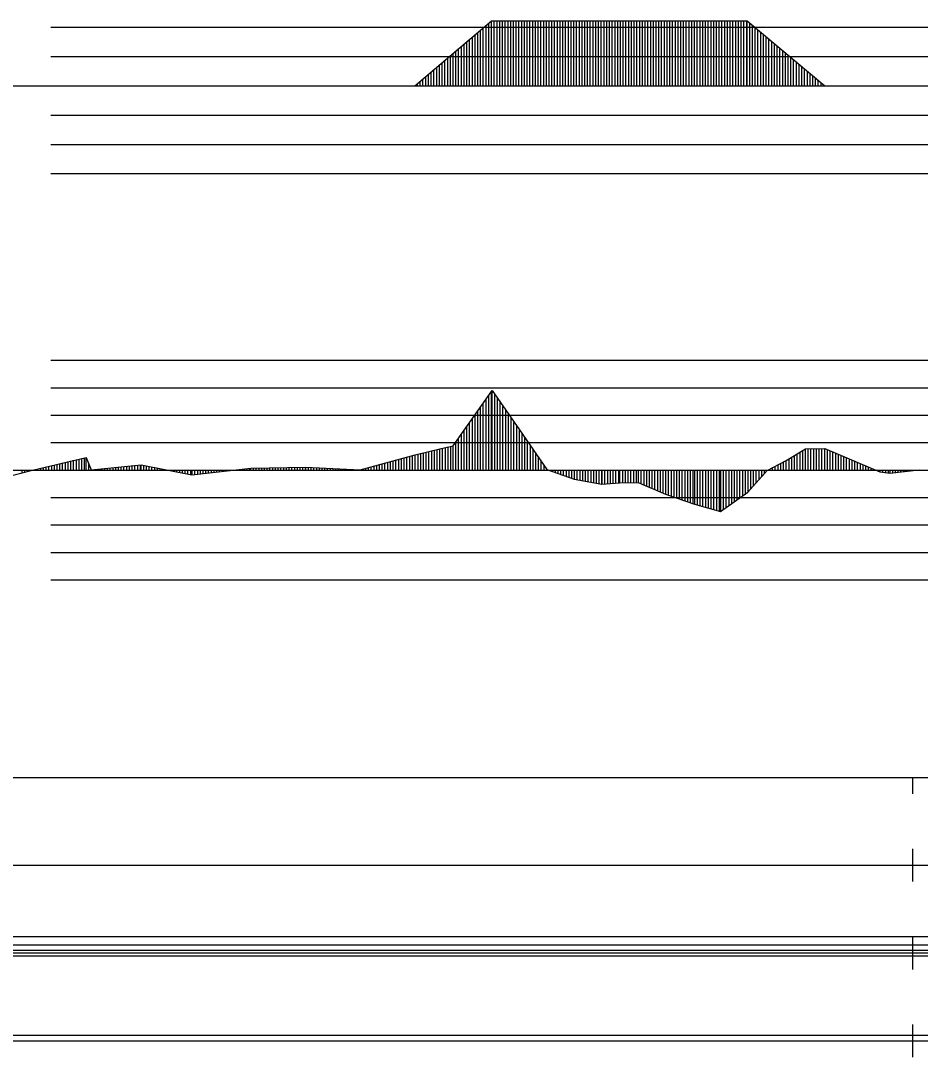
# Model space of a CAD drawing. Extents: x 2 to 10148, y 0 to 380.
# Drawn here: x 4519.3 to 4601.2, y 188.5 to 282.9 of the extents above; entities that cross this region are included whole.
import ezdxf

# ---------------------------------------------------------------- set-up
doc = ezdxf.new("R2010")
doc.units = 0
for name, color, linetype in [('POSUN_CARA', 7, 'Continuous'), ('POSUN_RASTR', 7, 'Continuous'), ('RYCHL_A', 7, 'Continuous'), ('RYCHL_B', 7, 'Continuous'), ('RYCHL_C', 7, 'Continuous'), ('RYCHL_RASTR', 7, 'Continuous'), ('ZRYCHL_CARA', 7, 'Continuous'), ('ZRYCHL_RASTR', 7, 'Continuous')]:
    doc.layers.add(name, color=color, linetype=linetype)

msp = doc.modelspace()

# ---------------------------------------------------------------- linework, layer by layer
at = {"layer": 'POSUN_CARA'}
for p, q in [((4558.671, 244.2), (4562.213, 249.235)), ((4561.671, 242), (4561.671, 248.465)), ((4561.921, 242), (4561.921, 248.82)), ((4562.171, 242), (4562.171, 249.176)), ((4562.213, 249.235), (4564.707, 245.656)), ((4562.213, 242), (4562.213, 249.235)), ((4562.463, 242), (4562.463, 248.877)), ((4562.713, 242), (4562.713, 248.518)), ((4561.171, 242), (4561.171, 247.754)), ((4561.421, 242), (4561.421, 248.11)), ((4562.963, 242), (4562.963, 248.159)), ((4563.213, 242), (4563.213, 247.8)), ((4563.463, 242), (4563.463, 247.441)), ((4560.421, 242), (4560.421, 246.688)), ((4560.671, 242), (4560.671, 247.043)), ((4560.921, 242), (4560.921, 247.399)), ((4563.713, 242), (4563.713, 247.083)), ((4563.963, 242), (4563.963, 246.724)), ((4559.671, 242), (4559.671, 245.621)), ((4559.921, 242), (4559.921, 245.977)), ((4560.171, 242), (4560.171, 246.332)), ((4564.213, 242), (4564.213, 246.365)), ((4564.463, 242), (4564.463, 246.006)), ((4564.707, 245.656), (4567.206, 242.06)), ((4564.707, 242), (4564.707, 245.656)), ((4559.171, 242), (4559.171, 244.91)), ((4559.421, 242), (4559.421, 245.266)), ((4564.957, 242), (4564.957, 245.297)), ((4565.207, 242), (4565.207, 244.937)), ((4565.457, 242), (4565.457, 244.577)), ((4555.219, 243.388), (4557.459, 243.936)), ((4556.219, 242), (4556.219, 243.633)), ((4556.469, 242), (4556.469, 243.694)), ((4556.719, 242), (4556.719, 243.755)), ((4556.969, 242), (4556.969, 243.816)), ((4557.219, 242), (4557.219, 243.878)), ((4557.459, 243.936), (4558.671, 244.2)), ((4557.459, 242), (4557.459, 243.936)), ((4557.709, 242), (4557.709, 243.991)), ((4557.959, 242), (4557.959, 244.045)), ((4558.209, 242), (4558.209, 244.099)), ((4558.459, 242), (4558.459, 244.154)), ((4558.671, 242), (4558.671, 244.2)), ((4558.921, 242), (4558.921, 244.555)), ((4565.707, 242), (4565.707, 244.217)), ((4565.957, 242), (4565.957, 243.857)), ((4589.034, 242.872), (4590.781, 243.938)), ((4590.284, 242), (4590.284, 243.635)), ((4590.534, 242), (4590.534, 243.787)), ((4590.781, 243.938), (4592.532, 243.965)), ((4590.781, 242), (4590.781, 243.938)), ((4591.031, 242), (4591.031, 243.942)), ((4591.281, 242), (4591.281, 243.946)), ((4591.531, 242), (4591.531, 243.949)), ((4591.781, 242), (4591.781, 243.953)), ((4592.031, 242), (4592.031, 243.957)), ((4592.281, 242), (4592.281, 243.961)), ((4592.531, 242), (4592.531, 243.965)), ((4592.532, 243.965), (4597.564, 241.833)), ((4592.532, 242), (4592.532, 243.965)), ((4592.782, 242), (4592.782, 243.859)), ((4593.032, 242), (4593.032, 243.753)), ((4593.282, 242), (4593.282, 243.647)), ((4520.334, 241.992), (4525.222, 243.153)), ((4523.334, 242), (4523.334, 242.704)), ((4523.584, 242), (4523.584, 242.764)), ((4523.834, 242), (4523.834, 242.823)), ((4524.084, 242), (4524.084, 242.882)), ((4524.334, 242), (4524.334, 242.942)), ((4524.584, 242), (4524.584, 243.001)), ((4524.834, 242), (4524.834, 243.06)), ((4525.084, 242), (4525.084, 243.12)), ((4525.222, 243.153), (4525.672, 242.002)), ((4525.222, 242), (4525.222, 243.153)), ((4550.21, 242.016), (4555.219, 243.388)), ((4552.71, 242), (4552.71, 242.701)), ((4552.96, 242), (4552.96, 242.769)), ((4553.21, 242), (4553.21, 242.838)), ((4553.46, 242), (4553.46, 242.906)), ((4553.71, 242), (4553.71, 242.975)), ((4553.96, 242), (4553.96, 243.043)), ((4554.21, 242), (4554.21, 243.112)), ((4554.46, 242), (4554.46, 243.18)), ((4554.71, 242), (4554.71, 243.248)), ((4554.96, 242), (4554.96, 243.317)), ((4555.21, 242), (4555.21, 243.385)), ((4555.219, 242), (4555.219, 243.388)), ((4555.469, 242), (4555.469, 243.449)), ((4555.719, 242), (4555.719, 243.51)), ((4555.969, 242), (4555.969, 243.571)), ((4566.207, 242), (4566.207, 243.498)), ((4566.457, 242), (4566.457, 243.138)), ((4566.707, 242), (4566.707, 242.778)), ((4587.283, 241.941), (4589.034, 242.872)), ((4588.783, 242), (4588.783, 242.738)), ((4589.033, 242), (4589.033, 242.871)), ((4589.034, 242), (4589.034, 242.872)), ((4589.284, 242), (4589.284, 243.025)), ((4589.534, 242), (4589.534, 243.177)), ((4589.784, 242), (4589.784, 243.33)), ((4590.034, 242), (4590.034, 243.482)), ((4593.532, 242), (4593.532, 243.541)), ((4593.782, 242), (4593.782, 243.435)), ((4594.032, 242), (4594.032, 243.329)), ((4594.282, 242), (4594.282, 243.224)), ((4594.532, 242), (4594.532, 243.118)), ((4594.782, 242), (4594.782, 243.012)), ((4595.032, 242), (4595.032, 242.906)), ((4595.282, 242), (4595.282, 242.8)), ((4595.532, 242), (4595.532, 242.694)), ((4516.107, 240.911), (4520.334, 241.992)), ((4519.357, 242), (4519.357, 241.742)), ((4519.607, 242), (4519.607, 241.806)), ((4519.857, 242), (4519.857, 241.87)), ((4520.107, 242), (4520.107, 241.934)), ((4520.334, 242), (4520.334, 241.992)), ((4520.584, 242), (4520.584, 242.051)), ((4520.834, 242), (4520.834, 242.11)), ((4521.084, 242), (4521.084, 242.17)), ((4521.334, 242), (4521.334, 242.229)), ((4521.584, 242), (4521.584, 242.289)), ((4521.834, 242), (4521.834, 242.348)), ((4522.084, 242), (4522.084, 242.407)), ((4522.334, 242), (4522.334, 242.467)), ((4522.584, 242), (4522.584, 242.526)), ((4522.834, 242), (4522.834, 242.585)), ((4523.084, 242), (4523.084, 242.645)), ((4525.472, 242), (4525.472, 242.513)), ((4525.672, 242.002), (4530.224, 242.458)), ((4525.672, 242), (4525.672, 242.002)), ((4525.922, 242), (4525.922, 242.027)), ((4526.172, 242), (4526.172, 242.052)), ((4526.422, 242), (4526.422, 242.077)), ((4526.672, 242), (4526.672, 242.102)), ((4526.922, 242), (4526.922, 242.127)), ((4527.172, 242), (4527.172, 242.152)), ((4527.422, 242), (4527.422, 242.177)), ((4527.672, 242), (4527.672, 242.202)), ((4527.922, 242), (4527.922, 242.227)), ((4528.172, 242), (4528.172, 242.252)), ((4528.422, 242), (4528.422, 242.277)), ((4528.672, 242), (4528.672, 242.303)), ((4528.922, 242), (4528.922, 242.328)), ((4529.172, 242), (4529.172, 242.353)), ((4529.422, 242), (4529.422, 242.378)), ((4529.672, 242), (4529.672, 242.403)), ((4529.922, 242), (4529.922, 242.428)), ((4530.172, 242), (4530.172, 242.453)), ((4530.224, 242.458), (4534.858, 241.567)), ((4530.224, 242), (4530.224, 242.458)), ((4530.474, 242), (4530.474, 242.41)), ((4530.724, 242), (4530.724, 242.362)), ((4530.974, 242), (4530.974, 242.314)), ((4531.224, 242), (4531.224, 242.266)), ((4531.474, 242), (4531.474, 242.218)), ((4531.724, 242), (4531.724, 242.17)), ((4531.974, 242), (4531.974, 242.122)), ((4532.224, 242), (4532.224, 242.073)), ((4532.474, 242), (4532.474, 242.025)), ((4532.724, 242), (4532.724, 241.977)), ((4532.974, 242), (4532.974, 241.929)), ((4533.224, 242), (4533.224, 241.881)), ((4533.474, 242), (4533.474, 241.833)), ((4533.724, 242), (4533.724, 241.785)), ((4533.974, 242), (4533.974, 241.737)), ((4534.224, 242), (4534.224, 241.689)), ((4534.474, 242), (4534.474, 241.641)), ((4534.724, 242), (4534.724, 241.593)), ((4534.858, 241.567), (4540.23, 242.17)), ((4534.858, 242), (4534.858, 241.567)), ((4535.108, 242), (4535.108, 241.595)), ((4535.358, 242), (4535.358, 241.623)), ((4535.608, 242), (4535.608, 241.651)), ((4535.858, 242), (4535.858, 241.679)), ((4536.108, 242), (4536.108, 241.707)), ((4536.358, 242), (4536.358, 241.735)), ((4536.608, 242), (4536.608, 241.763)), ((4536.858, 242), (4536.858, 241.792)), ((4537.108, 242), (4537.108, 241.82)), ((4537.358, 242), (4537.358, 241.848)), ((4537.608, 242), (4537.608, 241.876)), ((4537.858, 242), (4537.858, 241.904)), ((4538.108, 242), (4538.108, 241.932)), ((4538.358, 242), (4538.358, 241.96)), ((4538.608, 242), (4538.608, 241.988)), ((4538.858, 242), (4538.858, 242.016)), ((4539.108, 242), (4539.108, 242.044)), ((4539.358, 242), (4539.358, 242.072)), ((4539.608, 242), (4539.608, 242.1)), ((4539.858, 242), (4539.858, 242.129)), ((4540.108, 242), (4540.108, 242.157)), ((4540.23, 242.17), (4545.233, 242.252)), ((4540.23, 242), (4540.23, 242.17)), ((4540.48, 242), (4540.48, 242.175)), ((4540.73, 242), (4540.73, 242.179)), ((4540.98, 242), (4540.98, 242.183)), ((4541.23, 242), (4541.23, 242.187)), ((4541.48, 242), (4541.48, 242.191)), ((4541.73, 242), (4541.73, 242.195)), ((4541.98, 242), (4541.98, 242.199)), ((4542.23, 242), (4542.23, 242.203)), ((4542.48, 242), (4542.48, 242.207)), ((4542.73, 242), (4542.73, 242.211)), ((4542.98, 242), (4542.98, 242.215)), ((4543.23, 242), (4543.23, 242.219)), ((4543.48, 242), (4543.48, 242.223)), ((4543.73, 242), (4543.73, 242.227)), ((4543.98, 242), (4543.98, 242.231)), ((4544.23, 242), (4544.23, 242.236)), ((4544.48, 242), (4544.48, 242.24)), ((4544.73, 242), (4544.73, 242.244)), ((4544.98, 242), (4544.98, 242.248)), ((4545.23, 242), (4545.23, 242.252)), ((4545.233, 242.252), (4550.21, 242.016)), ((4545.233, 242), (4545.233, 242.252)), ((4545.483, 242), (4545.483, 242.24)), ((4545.733, 242), (4545.733, 242.228)), ((4545.983, 242), (4545.983, 242.216)), ((4546.233, 242), (4546.233, 242.205)), ((4546.483, 242), (4546.483, 242.193)), ((4546.733, 242), (4546.733, 242.181)), ((4546.983, 242), (4546.983, 242.169)), ((4547.233, 242), (4547.233, 242.157)), ((4547.483, 242), (4547.483, 242.145)), ((4547.733, 242), (4547.733, 242.134)), ((4547.983, 242), (4547.983, 242.122)), ((4548.233, 242), (4548.233, 242.11)), ((4548.483, 242), (4548.483, 242.098)), ((4548.733, 242), (4548.733, 242.086)), ((4548.983, 242), (4548.983, 242.074)), ((4549.233, 242), (4549.233, 242.063)), ((4549.483, 242), (4549.483, 242.051)), ((4549.733, 242), (4549.733, 242.039)), ((4549.983, 242), (4549.983, 242.027)), ((4550.21, 242), (4550.21, 242.016)), ((4550.46, 242), (4550.46, 242.085)), ((4550.71, 242), (4550.71, 242.153)), ((4550.96, 242), (4550.96, 242.222)), ((4551.21, 242), (4551.21, 242.29)), ((4551.46, 242), (4551.46, 242.359)), ((4551.71, 242), (4551.71, 242.427)), ((4551.96, 242), (4551.96, 242.495)), ((4552.21, 242), (4552.21, 242.564)), ((4552.46, 242), (4552.46, 242.632)), ((4566.957, 242), (4566.957, 242.418)), ((4567.206, 242.06), (4569.704, 241.16)), ((4567.206, 242), (4567.206, 242.06)), ((4567.456, 242), (4567.456, 241.97)), ((4567.706, 242), (4567.706, 241.88)), ((4567.956, 242), (4567.956, 241.79)), ((4568.206, 242), (4568.206, 241.7)), ((4568.456, 242), (4568.456, 241.61)), ((4568.706, 242), (4568.706, 241.519)), ((4568.956, 242), (4568.956, 241.429)), ((4569.206, 242), (4569.206, 241.339)), ((4569.456, 242), (4569.456, 241.249)), ((4569.704, 242), (4569.704, 241.16)), ((4569.954, 242), (4569.954, 241.116)), ((4570.204, 242), (4570.204, 241.072)), ((4570.454, 242), (4570.454, 241.028)), ((4570.704, 242), (4570.704, 240.985)), ((4570.954, 242), (4570.954, 240.941)), ((4571.204, 242), (4571.204, 240.897)), ((4571.454, 242), (4571.454, 240.854)), ((4571.704, 242), (4571.704, 240.81)), ((4571.954, 242), (4571.954, 240.766)), ((4572.204, 242), (4572.204, 240.722)), ((4572.227, 242), (4572.227, 240.718)), ((4572.477, 242), (4572.477, 240.738)), ((4572.727, 242), (4572.727, 240.758)), ((4572.977, 242), (4572.977, 240.778)), ((4573.227, 242), (4573.227, 240.797)), ((4573.477, 242), (4573.477, 240.817)), ((4573.727, 242), (4573.727, 240.837)), ((4573.846, 242), (4573.846, 240.846)), ((4574.096, 242), (4574.096, 240.847)), ((4574.346, 242), (4574.346, 240.847)), ((4574.596, 242), (4574.596, 240.848)), ((4574.846, 242), (4574.846, 240.848)), ((4575.096, 242), (4575.096, 240.849)), ((4575.346, 242), (4575.346, 240.849)), ((4575.535, 242), (4575.535, 240.85)), ((4575.785, 242), (4575.785, 240.745)), ((4576.035, 242), (4576.035, 240.64)), ((4576.285, 242), (4576.285, 240.535)), ((4576.535, 242), (4576.535, 240.43)), ((4576.785, 242), (4576.785, 240.325)), ((4577.035, 242), (4577.035, 240.22)), ((4577.285, 242), (4577.285, 240.115)), ((4577.535, 242), (4577.535, 240.01)), ((4577.785, 242), (4577.785, 239.905)), ((4578.026, 242), (4578.026, 239.803)), ((4578.276, 242), (4578.276, 239.717)), ((4578.526, 242), (4578.526, 239.632)), ((4578.776, 242), (4578.776, 239.546)), ((4579.026, 242), (4579.026, 239.46)), ((4579.276, 242), (4579.276, 239.374)), ((4579.526, 242), (4579.526, 239.288)), ((4579.776, 242), (4579.776, 239.202)), ((4580.026, 242), (4580.026, 239.116)), ((4580.276, 242), (4580.276, 239.03)), ((4580.526, 242), (4580.526, 238.944)), ((4580.66, 242), (4580.66, 238.898)), ((4580.91, 242), (4580.91, 238.827)), ((4581.16, 242), (4581.16, 238.755)), ((4581.41, 242), (4581.41, 238.683)), ((4581.66, 242), (4581.66, 238.612)), ((4581.91, 242), (4581.91, 238.54)), ((4582.16, 242), (4582.16, 238.469)), ((4582.41, 242), (4582.41, 238.397)), ((4582.66, 242), (4582.66, 238.326)), ((4582.91, 242), (4582.91, 238.254)), ((4583.032, 242), (4583.032, 238.219)), ((4583.282, 242), (4583.282, 238.396)), ((4583.532, 242), (4583.532, 238.572)), ((4583.782, 242), (4583.782, 238.748)), ((4584.032, 242), (4584.032, 238.924)), ((4584.282, 242), (4584.282, 239.101)), ((4584.532, 242), (4584.532, 239.277)), ((4584.782, 242), (4584.782, 239.453)), ((4585.032, 242), (4585.032, 239.63)), ((4585.282, 242), (4585.282, 239.806)), ((4585.521, 242), (4585.521, 239.974)), ((4585.521, 239.974), (4587.283, 241.941)), ((4585.771, 242), (4585.771, 240.253)), ((4586.021, 242), (4586.021, 240.532)), ((4586.271, 242), (4586.271, 240.811)), ((4586.521, 242), (4586.521, 241.09)), ((4586.771, 242), (4586.771, 241.369)), ((4587.021, 242), (4587.021, 241.648)), ((4587.271, 242), (4587.271, 241.927)), ((4587.283, 242), (4587.283, 241.941)), ((4587.533, 242), (4587.533, 242.074)), ((4587.783, 242), (4587.783, 242.207)), ((4588.033, 242), (4588.033, 242.34)), ((4588.283, 242), (4588.283, 242.473)), ((4588.533, 242), (4588.533, 242.605)), ((4595.782, 242), (4595.782, 242.588)), ((4596.032, 242), (4596.032, 242.482)), ((4596.282, 242), (4596.282, 242.376)), ((4596.532, 242), (4596.532, 242.27)), ((4596.782, 242), (4596.782, 242.165)), ((4597.032, 242), (4597.032, 242.059)), ((4597.282, 242), (4597.282, 241.953)), ((4597.532, 242), (4597.532, 241.847)), ((4597.564, 242), (4597.564, 241.833)), ((4597.564, 241.833), (4598.454, 241.712)), ((4597.814, 242), (4597.814, 241.799)), ((4598.064, 242), (4598.064, 241.765)), ((4598.314, 242), (4598.314, 241.731)), ((4598.454, 241.712), (4601.141, 242.022)), ((4598.454, 242), (4598.454, 241.712)), ((4598.704, 242), (4598.704, 241.741)), ((4598.954, 242), (4598.954, 241.77)), ((4599.204, 242), (4599.204, 241.799)), ((4599.454, 242), (4599.454, 241.827)), ((4599.704, 242), (4599.704, 241.856)), ((4599.954, 242), (4599.954, 241.885)), ((4600.204, 242), (4600.204, 241.914)), ((4600.454, 242), (4600.454, 241.943)), ((4600.704, 242), (4600.704, 241.972)), ((4600.954, 242), (4600.954, 242.001)), ((4569.704, 241.16), (4572.227, 240.718)), ((4572.227, 240.718), (4573.846, 240.846)), ((4573.846, 240.846), (4575.535, 240.85)), ((4575.535, 240.85), (4578.026, 239.803)), ((4583.032, 238.219), (4585.521, 239.974)), ((4578.026, 239.803), (4580.66, 238.898)), ((4580.66, 238.898), (4583.032, 238.219))]:
    msp.add_line(p, q, dxfattribs=at)
at = {"layer": 'POSUN_RASTR'}
for p, q in [((4522, 252), (4718, 252)), ((4522, 249.5), (4718, 249.5)), ((4522, 247), (4718, 247)), ((4522, 244.5), (4718, 244.5)), ((4045.76, 242), (5128.601, 242)), ((4522, 239.5), (4718, 239.5)), ((4522, 237), (4718, 237)), ((4522, 234.5), (4718, 234.5)), ((4522, 232), (4718, 232))]:
    msp.add_line(p, q, dxfattribs=at)
at = {"layer": 'RYCHL_A'}
msp.add_line((4428.568, 190.5), (5131.492, 190.5), dxfattribs=at)
at = {"layer": 'RYCHL_B'}
msp.add_line((4516.522, 198.75), (5010.954, 198.75), dxfattribs=at)
at = {"layer": 'RYCHL_C'}
msp.add_line((4426.812, 199.5), (5128.601, 199.5), dxfattribs=at)
at = {"layer": 'RYCHL_RASTR'}
for p, q in [((4041.265, 214), (5127.731, 214)), ((4600.568, 212.5), (4600.568, 214)), ((4600.568, 204.5), (4600.568, 207.5)), ((4041.24, 206), (5128.07, 206)), ((4600.568, 196.5), (4600.568, 199.5)), ((4041.318, 198.25), (5128.248, 198.25)), ((4041.347, 197.75), (5128.248, 197.75)), ((4041.376, 198), (5128.248, 198)), ((4600.568, 188.5), (4600.568, 191.5)), ((4041.675, 190), (5128.21, 190))]:
    msp.add_line(p, q, dxfattribs=at)
at = {"layer": 'ZRYCHL_CARA'}
for p, q in [((4555.172, 277), (4562.172, 282.929)), ((4561.672, 277), (4561.672, 282.506)), ((4561.922, 277), (4561.922, 282.718)), ((4562.172, 277), (4562.172, 282.929)), ((4562.172, 282.929), (4585.452, 282.929)), ((4562.422, 277), (4562.422, 282.929)), ((4562.672, 277), (4562.672, 282.929)), ((4562.922, 277), (4562.922, 282.929)), ((4563.172, 277), (4563.172, 282.929)), ((4563.422, 277), (4563.422, 282.929)), ((4563.672, 277), (4563.672, 282.929)), ((4563.922, 277), (4563.922, 282.929)), ((4564.172, 277), (4564.172, 282.929)), ((4564.422, 277), (4564.422, 282.929)), ((4564.672, 277), (4564.672, 282.929)), ((4564.922, 277), (4564.922, 282.929)), ((4565.172, 277), (4565.172, 282.929)), ((4565.422, 277), (4565.422, 282.929)), ((4565.672, 277), (4565.672, 282.929)), ((4565.922, 277), (4565.922, 282.929)), ((4566.172, 277), (4566.172, 282.929)), ((4566.422, 277), (4566.422, 282.929)), ((4566.672, 277), (4566.672, 282.929)), ((4566.922, 277), (4566.922, 282.929)), ((4567.172, 277), (4567.172, 282.929)), ((4567.422, 277), (4567.422, 282.929)), ((4567.672, 277), (4567.672, 282.929)), ((4567.922, 277), (4567.922, 282.929)), ((4568.172, 277), (4568.172, 282.929)), ((4568.422, 277), (4568.422, 282.929)), ((4568.672, 277), (4568.672, 282.929)), ((4568.922, 277), (4568.922, 282.929)), ((4569.172, 277), (4569.172, 282.929)), ((4569.422, 277), (4569.422, 282.929)), ((4569.672, 277), (4569.672, 282.929)), ((4569.922, 277), (4569.922, 282.929)), ((4570.172, 277), (4570.172, 282.929)), ((4570.422, 277), (4570.422, 282.929)), ((4570.672, 277), (4570.672, 282.929)), ((4570.922, 277), (4570.922, 282.929)), ((4571.172, 277), (4571.172, 282.929)), ((4571.422, 277), (4571.422, 282.929)), ((4571.672, 277), (4571.672, 282.929)), ((4571.922, 277), (4571.922, 282.929)), ((4572.172, 277), (4572.172, 282.929)), ((4572.422, 277), (4572.422, 282.929)), ((4572.672, 277), (4572.672, 282.929)), ((4572.922, 277), (4572.922, 282.929)), ((4573.172, 277), (4573.172, 282.929)), ((4573.422, 277), (4573.422, 282.929)), ((4573.672, 277), (4573.672, 282.929)), ((4573.922, 277), (4573.922, 282.929)), ((4574.172, 277), (4574.172, 282.929)), ((4574.422, 277), (4574.422, 282.929)), ((4574.672, 277), (4574.672, 282.929)), ((4574.922, 277), (4574.922, 282.929)), ((4575.172, 277), (4575.172, 282.929)), ((4575.422, 277), (4575.422, 282.929)), ((4575.672, 277), (4575.672, 282.929)), ((4575.922, 277), (4575.922, 282.929)), ((4576.172, 277), (4576.172, 282.929)), ((4576.422, 277), (4576.422, 282.929)), ((4576.672, 277), (4576.672, 282.929)), ((4576.922, 277), (4576.922, 282.929)), ((4577.172, 277), (4577.172, 282.929)), ((4577.422, 277), (4577.422, 282.929)), ((4577.672, 277), (4577.672, 282.929)), ((4577.922, 277), (4577.922, 282.929)), ((4578.172, 277), (4578.172, 282.929)), ((4578.422, 277), (4578.422, 282.929)), ((4578.672, 277), (4578.672, 282.929)), ((4578.922, 277), (4578.922, 282.929)), ((4579.172, 277), (4579.172, 282.929)), ((4579.422, 277), (4579.422, 282.929)), ((4579.672, 277), (4579.672, 282.929)), ((4579.922, 277), (4579.922, 282.929)), ((4580.172, 277), (4580.172, 282.929)), ((4580.422, 277), (4580.422, 282.929)), ((4580.672, 277), (4580.672, 282.929)), ((4580.922, 277), (4580.922, 282.929)), ((4581.172, 277), (4581.172, 282.929)), ((4581.422, 277), (4581.422, 282.929)), ((4581.672, 277), (4581.672, 282.929)), ((4581.922, 277), (4581.922, 282.929)), ((4582.172, 277), (4582.172, 282.929)), ((4582.422, 277), (4582.422, 282.929)), ((4582.672, 277), (4582.672, 282.929)), ((4582.922, 277), (4582.922, 282.929)), ((4583.172, 277), (4583.172, 282.929)), ((4583.422, 277), (4583.422, 282.929)), ((4583.672, 277), (4583.672, 282.929)), ((4583.922, 277), (4583.922, 282.929)), ((4584.172, 277), (4584.172, 282.929)), ((4584.422, 277), (4584.422, 282.929)), ((4584.672, 277), (4584.672, 282.929)), ((4584.922, 277), (4584.922, 282.929)), ((4585.172, 277), (4585.172, 282.929)), ((4585.422, 277), (4585.422, 282.929)), ((4585.452, 277), (4585.452, 282.929)), ((4585.452, 282.929), (4592.552, 277)), ((4585.702, 277), (4585.702, 282.721)), ((4585.952, 277), (4585.952, 282.512)), ((4560.422, 277), (4560.422, 281.447)), ((4560.672, 277), (4560.672, 281.659)), ((4560.922, 277), (4560.922, 281.871)), ((4561.172, 277), (4561.172, 282.082)), ((4561.422, 277), (4561.422, 282.294)), ((4586.202, 277), (4586.202, 282.303)), ((4586.452, 277), (4586.452, 282.094)), ((4586.702, 277), (4586.702, 281.886)), ((4586.952, 277), (4586.952, 281.677)), ((4587.202, 277), (4587.202, 281.468)), ((4559.422, 277), (4559.422, 280.6)), ((4559.672, 277), (4559.672, 280.812)), ((4559.922, 277), (4559.922, 281.024)), ((4560.172, 277), (4560.172, 281.235)), ((4587.452, 277), (4587.452, 281.259)), ((4587.702, 277), (4587.702, 281.05)), ((4587.952, 277), (4587.952, 280.842)), ((4588.202, 277), (4588.202, 280.633)), ((4558.172, 277), (4558.172, 279.541)), ((4558.422, 277), (4558.422, 279.753)), ((4558.672, 277), (4558.672, 279.965)), ((4558.922, 277), (4558.922, 280.177)), ((4559.172, 277), (4559.172, 280.388)), ((4588.452, 277), (4588.452, 280.424)), ((4588.702, 277), (4588.702, 280.215)), ((4588.952, 277), (4588.952, 280.006)), ((4589.202, 277), (4589.202, 279.798)), ((4589.452, 277), (4589.452, 279.589)), ((4557.172, 277), (4557.172, 278.694)), ((4557.422, 277), (4557.422, 278.906)), ((4557.672, 277), (4557.672, 279.118)), ((4557.922, 277), (4557.922, 279.329)), ((4589.702, 277), (4589.702, 279.38)), ((4589.952, 277), (4589.952, 279.171)), ((4590.202, 277), (4590.202, 278.963)), ((4590.452, 277), (4590.452, 278.754)), ((4555.922, 277), (4555.922, 277.635)), ((4556.172, 277), (4556.172, 277.847)), ((4556.422, 277), (4556.422, 278.059)), ((4556.672, 277), (4556.672, 278.271)), ((4556.922, 277), (4556.922, 278.482)), ((4590.702, 277), (4590.702, 278.545)), ((4590.952, 277), (4590.952, 278.336)), ((4591.202, 277), (4591.202, 278.127)), ((4591.452, 277), (4591.452, 277.919)), ((4591.702, 277), (4591.702, 277.71)), ((4045.76, 277), (5128.601, 277)), ((4555.422, 277), (4555.422, 277.212)), ((4555.672, 277), (4555.672, 277.424)), ((4591.952, 277), (4591.952, 277.501)), ((4592.202, 277), (4592.202, 277.292)), ((4592.452, 277), (4592.452, 277.084))]:
    msp.add_line(p, q, dxfattribs=at)
at = {"layer": 'ZRYCHL_RASTR'}
for p, q in [((4522, 282.333), (4718, 282.333)), ((4522, 279.667), (4718, 279.667)), ((4522, 274.333), (4718, 274.333)), ((4522, 271.667), (4718, 271.667)), ((4522, 269), (4718, 269))]:
    msp.add_line(p, q, dxfattribs=at)

doc.saveas('drawing.dxf')
